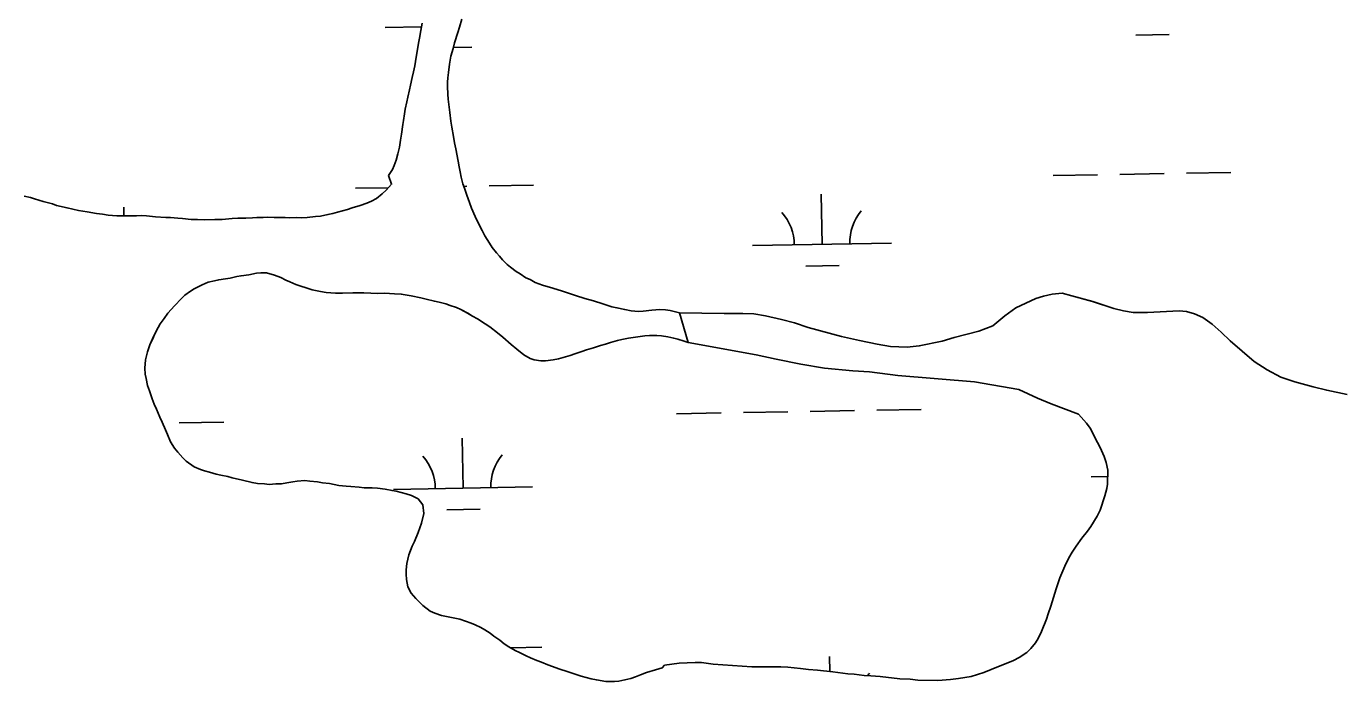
# Model space of a CAD drawing. Extents: x 3957609 to 3995875, y 234277 to 260273.
# Drawn here: x 3968076 to 3969026, y 252841 to 253313 of the extents above; entities that cross this region are included whole.
import ezdxf

# ---------------------------------------------------------------- set-up
doc = ezdxf.new("R2010")
doc.units = 0
doc.layers.add('V-TOPO-SHOR', color=7, linetype='Continuous')
doc.layers.add('V-WETL-SWMP', color=7, linetype='Continuous')

msp = doc.modelspace()

# ---------------------------------------------------------------- linework, layer by layer
at = {"layer": 'V-TOPO-SHOR'}
msp.add_line((3968552.685, 253085.381), (3968546.338, 253106.732), dxfattribs=at)
msp.add_line((3968552.685, 253085.381), (3968546.338, 253106.732), dxfattribs=at)
for points in [[(3968546.338, 253106.732), (3968539.637, 253108.425), (3968536.287, 253108.89), (3968532.172, 253109.206), (3968526.532, 253108.761), (3968520.13, 253107.864), (3968516.778, 253107.721), (3968511.598, 253108.19), (3968507.027, 253109.116), (3968501.393, 253110.349), (3968497.737, 253111.121), (3968491.19, 253113.117), (3968484.491, 253115.268), (3968478.247, 253117.111), (3968471.548, 253119.261), (3968468.654, 253120.183), (3968462.106, 253122.333), (3968455.254, 253124.484), (3968447.793, 253126.634), (3968442.615, 253128.629), (3968438.81, 253130.62), (3968435.918, 253131.846), (3968431.659, 253134.752), (3968428.769, 253136.587), (3968424.812, 253139.494), (3968422.379, 253141.634), (3968419.037, 253144.995), (3968416.755, 253147.438), (3968414.63, 253149.881), (3968411.59, 253153.85), (3968409.618, 253156.904), (3968406.278, 253162.093), (3968404.306, 253165.909), (3968401.275, 253172.012), (3968399.302, 253176.13), (3968396.728, 253182.08), (3968395.212, 253186.047), (3968393.398, 253191.537), (3968391.581, 253196.418), (3968390.523, 253199.621), (3968389.316, 253204.499), (3968388.563, 253208.159), (3968387.811, 253211.819), (3968387.057, 253215.935), (3968385.405, 253224.778), (3968384.501, 253229.198), (3968383.75, 253233.622), (3968382.548, 253240.329), (3968381.95, 253244.597), (3968381.051, 253250.847), (3968380.754, 253254.659), (3968380.006, 253260.451), (3968379.711, 253264.108), (3968379.42, 253269.595), (3968379.429, 253272.796), (3968379.74, 253275.843), (3968380.209, 253279.804), (3968380.831, 253285.745), (3968381.759, 253291.381), (3968383.451, 253297.016), (3968384.528, 253301.128), (3968386.984, 253308.589), (3968388.061, 253312.242), (3968389.75, 253318.182)], [(3968337.049, 253205.697), (3968339.804, 253209.957), (3968341.029, 253212.851), (3968342.411, 253216.505), (3968343.793, 253221.223), (3968344.873, 253226.097), (3968345.647, 253231.125), (3968346.419, 253235.238), (3968347.197, 253242.246), (3968347.816, 253245.291), (3968348.59, 253250.014), (3968349.055, 253253.367), (3968350.134, 253258.544), (3968350.904, 253261.894), (3968351.983, 253267.225), (3968352.755, 253270.729), (3968353.988, 253276.212), (3968354.912, 253280.173), (3968355.838, 253284.588), (3968356.919, 253290.835), (3968357.691, 253294.793), (3968358.621, 253300.735), (3968359.239, 253304.39), (3968360.319, 253309.875), (3968361.246, 253315.357)], [(3968074.748, 253190.806), (3968079.317, 253189.729), (3968082.21, 253188.807), (3968088.453, 253186.811), (3968095.154, 253185.119), (3968098.199, 253184.044), (3968105.662, 253182.196), (3968114.038, 253180.499), (3968120.285, 253179.417), (3968126.988, 253178.334), (3968131.252, 253177.713), (3968135.364, 253177.093), (3968141.613, 253176.468), (3968147.556, 253176.454), (3968155.631, 253176.587), (3968158.986, 253176.73), (3968162.947, 253176.567), (3968169.345, 253175.942), (3968176.658, 253175.467), (3968180.013, 253175.459), (3968185.344, 253174.836), (3968188.848, 253174.523), (3968194.943, 253173.898), (3968199.665, 253173.886), (3968204.236, 253173.722), (3968212.011, 253173.855), (3968217.344, 253173.994), (3968224.508, 253174.584), (3968228.47, 253174.881), (3968234.26, 253174.867), (3968239.138, 253175.157), (3968242.339, 253175.303), (3968246.911, 253175.291), (3968249.958, 253175.59), (3968254.683, 253175.272), (3968257.884, 253175.418), (3968262.606, 253175.252), (3968265.654, 253175.092), (3968270.835, 253175.231), (3968274.493, 253175.223), (3968278.456, 253175.364), (3968284.399, 253175.96), (3968288.059, 253176.409), (3968293.394, 253177.461), (3968296.902, 253178.215), (3968300.408, 253179.12), (3968307.425, 253181.084), (3968310.931, 253182.295), (3968316.573, 253183.958), (3968321.456, 253185.772), (3968324.81, 253187.136), (3968328.321, 253189.108), (3968332.443, 253192.451), (3968335.194, 253195.035), (3968339.167, 253199.291), (3968337.049, 253205.697)], [(3968170.068, 253037.266), (3968168.401, 253040.925), (3968166.885, 253044.892), (3968164.919, 253050.537), (3968163.557, 253054.502), (3968162.502, 253059.534), (3968161.9, 253062.583), (3968161.607, 253066.849), (3968162.078, 253072.944), (3968163.616, 253078.731), (3968165.306, 253083.604), (3968167.299, 253088.017), (3968168.677, 253091.214), (3968171.28, 253096.238), (3968172.812, 253098.824), (3968175.562, 253102.628), (3968178.317, 253106.429), (3968182.9, 253111.751), (3968188.094, 253117.072), (3968190.388, 253119.354), (3968194.508, 253122.391), (3968197.103, 253124.06), (3968202.901, 253126.79), (3968207.173, 253128.758), (3968211.746, 253129.815), (3968214.798, 253130.568), (3968219.674, 253131.166), (3968223.029, 253131.767), (3968227.756, 253132.821), (3968230.959, 253133.423), (3968236.445, 253134.173), (3968241.934, 253135.226), (3968245.135, 253135.523), (3968249.098, 253135.512), (3968254.883, 253133.821), (3968259.451, 253132.133), (3968263.104, 253130.296), (3968265.998, 253129.069), (3968270.26, 253127.23), (3968273.303, 253126.155), (3968278.481, 253124.467), (3968282.136, 253123.39), (3968288.075, 253122.157), (3968292.19, 253121.385), (3968298.893, 253120.91), (3968303.921, 253120.9), (3968311.39, 253121.033), (3968319.314, 253121.012), (3968324.341, 253120.849), (3968329.369, 253120.683), (3968334.094, 253120.976), (3968341.256, 253120.5), (3968346.132, 253120.183), (3968353.292, 253118.946), (3968360.145, 253117.557), (3968364.105, 253116.482), (3968370.045, 253115.096), (3968373.547, 253114.326), (3968378.267, 253113.095), (3968381.315, 253112.02), (3968385.882, 253110.484), (3968389.079, 253109.105), (3968393.949, 253106.502), (3968397.449, 253104.36), (3968400.949, 253102.37), (3968406.425, 253098.851), (3968409.923, 253096.557), (3968415.4, 253092.429), (3968419.354, 253089.219), (3968425.285, 253084.024), (3968429.238, 253080.661), (3968434.409, 253076.38), (3968438.823, 253073.779), (3968441.868, 253072.858), (3968446.591, 253072.235), (3968449.943, 253072.227), (3968455.583, 253072.975), (3968459.241, 253073.575), (3968462.749, 253074.633), (3968467.63, 253075.993), (3968470.984, 253077.204), (3968476.17, 253078.867), (3968479.527, 253080.077), (3968484.558, 253081.588), (3968489.59, 253083.1), (3968493.099, 253084.159), (3968496.607, 253085.369), (3968501.79, 253086.727), (3968504.842, 253087.483), (3968509.72, 253088.384), (3968514.75, 253089.287), (3968517.951, 253089.735), (3968521.457, 253090.184), (3968524.812, 253090.481), (3968530.145, 253090.315), (3968533.498, 253090.153), (3968537.915, 253089.533), (3968542.179, 253088.455), (3968545.224, 253087.685), (3968549.793, 253086.303), (3968552.685, 253085.381)], [(3968546.338, 253106.732), (3968578.449, 253106.275), (3968591.999, 253106.298), (3968599.781, 253106.021), (3968608.143, 253104.594), (3968619.679, 253102.017), (3968629.196, 253099.439), (3968639.002, 253096.283), (3968662.941, 253089.69), (3968675.917, 253086.829), (3968688.607, 253084.255), (3968698.122, 253082.541), (3968710.232, 253081.984), (3968718.878, 253082.862), (3968735.303, 253086.348), (3968743.948, 253088.957), (3968761.813, 253093.598), (3968771.897, 253097.362), (3968780.533, 253104.583), (3968788.308, 253110.361), (3968802.711, 253117.015), (3968808.186, 253118.754), (3968814.524, 253120.206), (3968821.731, 253120.793), (3968828.653, 253119.073), (3968843.651, 253114.774), (3968858.937, 253109.898), (3968865.857, 253108.18), (3968872.777, 253107.039), (3968883.157, 253107.055), (3968905.928, 253108.243), (3968911.118, 253107.676), (3968916.885, 253105.956), (3968922.943, 253103.371), (3968929.583, 253098.48), (3968936.222, 253092.725), (3968942.573, 253086.684), (3968959.895, 253071.719), (3968969.13, 253065.682), (3968978.94, 253060.508), (3968989.034, 253057.066), (3969002.301, 253053.338), (3969012.107, 253051.049), (3969026.814, 253047.901)], [(3968552.685, 253085.381), (3968601.462, 253076.382), (3968616.04, 253073.255), (3968633.77, 253069.739), (3968650.711, 253067.011), (3968671.195, 253065.073), (3968683.012, 253064.305), (3968703.496, 253061.582), (3968758.642, 253056.943), (3968790.554, 253051.481), (3968803.956, 253045.202), (3968813.809, 253041.278), (3968833.513, 253033.825)], [(3968533.969, 252851.205), (3968529.088, 252849.691), (3968522.684, 252847.881), (3968518.412, 252846.062), (3968514.599, 252844.7), (3968511.244, 252843.49), (3968507.125, 252842.431), (3968502.706, 252841.682), (3968499.505, 252841.385), (3968493.408, 252841.247), (3968486.553, 252842.484), (3968482.746, 252843.255), (3968475.588, 252845.253), (3968472.086, 252846.482), (3968466.301, 252848.325), (3968459.448, 252850.476), (3968454.881, 252852.163), (3968451.684, 252853.239), (3968446.963, 252855.231), (3968443.766, 252856.458), (3968439.048, 252858.451), (3968436.002, 252859.831), (3968431.286, 252862.127), (3968428.241, 252863.659), (3968423.524, 252866.262), (3968420.327, 252868.404), (3968417.134, 252871.001), (3968412.874, 252873.907), (3968410.136, 252876.047), (3968406.182, 252878.648), (3968403.441, 252880.18), (3968399.333, 252882.171), (3968396.439, 252883.244), (3968392.329, 252884.778), (3968388.37, 252886.158), (3968381.212, 252887.549), (3968375.12, 252888.784), (3968370.399, 252890.471), (3968366.899, 252891.851), (3968361.728, 252896.132), (3968356.558, 252901.174), (3968353.368, 252904.838), (3968350.941, 252909.569), (3968349.886, 252914.752), (3968349.745, 252918.562), (3968349.753, 252921.611), (3968350.068, 252926.334), (3968351.608, 252932.578), (3968354.062, 252938.667), (3968355.745, 252942.169), (3968358.353, 252948.563), (3968360.808, 252955.413), (3968362.348, 252962.268), (3968361.603, 252968.516), (3968358.26, 252972.944), (3968353.544, 252975.242), (3968349.583, 252976.471), (3968342.579, 252978.316), (3968339.531, 252978.783), (3968334.657, 252979.709), (3968329.173, 252980.485), (3968325.212, 252980.798), (3968319.574, 252980.813), (3968315.918, 252981.128), (3968309.821, 252981.599), (3968306.471, 252982.066), (3968301.14, 252982.535), (3968297.787, 252983.153), (3968294.437, 252983.923), (3968289.409, 252984.392), (3968285.907, 252985.011), (3968280.268, 252985.636), (3968276.764, 252985.949), (3968271.278, 252985.504), (3968268.077, 252985.056), (3968263.807, 252984.304), (3968259.995, 252983.704), (3968255.881, 252983.563), (3968251.156, 252983.268), (3968247.652, 252983.583), (3968242.776, 252983.899), (3968238.817, 252984.519), (3968231.962, 252986.211), (3968224.499, 252988.06), (3968221.302, 252988.828), (3968216.428, 252989.908), (3968213.078, 252990.68), (3968208.203, 252991.911), (3968204.701, 252992.986), (3968201.656, 252994.059), (3968197.24, 252995.747), (3968191.461, 253000.029), (3968189.028, 253002.321), (3968185.381, 253006.443), (3968183.101, 253009.194), (3968180.218, 253013.771), (3968177.946, 253019.11), (3968176.431, 253022.467), (3968174.157, 253027.96), (3968172.49, 253031.619), (3968170.068, 253037.266)], [(3968833.513, 253033.825), (3968839.241, 253027.405), (3968841.926, 253023.657), (3968847.124, 253013.302), (3968849.096, 253009.732), (3968851.964, 253003.306), (3968853.399, 252999.021), (3968854.481, 252993.486), (3968854.319, 252983.301), (3968853.788, 252980.264), (3968852.367, 252974.902), (3968848.99, 252964.713), (3968846.854, 252960.423), (3968842.219, 252952.911), (3968839.903, 252949.513), (3968835.803, 252944.504), (3968831.703, 252938.781), (3968828.852, 252934.489), (3968826.536, 252930.376), (3968823.687, 252924.298), (3968820.127, 252915.895), (3968817.281, 252908.029), (3968813.549, 252895.517), (3968811.593, 252889.976), (3968810.526, 252886.224), (3968806.791, 252877.284), (3968804.477, 252872.279), (3968802.517, 252869.059), (3968799.127, 252865.123), (3968796.274, 252862.262), (3968790.743, 252858.5), (3968786.636, 252856.349), (3968770.568, 252850.07), (3968765.39, 252847.74), (3968756.283, 252844.866), (3968746.997, 252843.422), (3968741.281, 252842.699), (3968732.172, 252842.149), (3968717.879, 252842.304), (3968712.339, 252843.011), (3968704.835, 252843.177), (3968690.718, 252844.94), (3968684.107, 252845.464), (3968679.284, 252845.636), (3968672.137, 252846.519), (3968667.492, 252846.867), (3968656.771, 252848.28), (3968645.691, 252849.511), (3968639.08, 252849.859), (3968633.362, 252850.742), (3968624.429, 252851.623), (3968619.247, 252851.971), (3968598.524, 252851.938), (3968570.65, 252853.857), (3968562.253, 252854.916), (3968557.607, 252855.088), (3968546.175, 252854.533), (3968535.638, 252853.087), (3968533.969, 252851.205)]]:
    msp.add_lwpolyline(points, dxfattribs=at)
at = {"layer": 'V-WETL-SWMP'}
for p, q in [((3968334.632, 253312.206), (3968360.794, 253312.682)), ((3968874.731, 253306.593), (3968898.727, 253307.029)), ((3968383.621, 253297.663), (3968396.902, 253297.905)), ((3968815.151, 253205.492), (3968847.146, 253206.074)), ((3968863.143, 253206.365), (3968895.138, 253206.947)), ((3968911.135, 253207.238), (3968943.13, 253207.819)), ((3968313.326, 253196.367), (3968336.836, 253196.795)), ((3968391.13, 253197.782), (3968393.313, 253197.822)), ((3968409.31, 253198.113), (3968441.305, 253198.695)), ((3968648.959, 253156.033), (3968648.304, 253192.027)), ((3968146.597, 253176.455), (3968146.479, 253182.902)), ((3968598.967, 253155.124), (3968698.951, 253156.942)), ((3968637.241, 253140.386), (3968661.237, 253140.822)), ((3968544.315, 253034.039), (3968576.31, 253034.621)), ((3968592.308, 253034.912), (3968624.302, 253035.493)), ((3968640.3, 253035.784), (3968672.294, 253036.366)), ((3968688.292, 253036.657), (3968720.286, 253037.239)), ((3968186.467, 253027.532), (3968218.461, 253028.114)), ((3968390.672, 252980.495), (3968390.017, 253016.489)), ((3968842.505, 252988.711), (3968854.408, 252988.927)), ((3968340.68, 252979.586), (3968440.663, 252981.404)), ((3968378.954, 252964.848), (3968402.95, 252965.285)), ((3968424.611, 252865.661), (3968447.353, 252866.075)), ((3968654.55, 252848.527), (3968654.352, 252859.407))]:
    msp.add_line(p, q, dxfattribs=at)
for points in [[(3968380.007, 253260.451), (3968379.711, 253264.109), (3968379.42, 253269.595), (3968379.428, 253272.796), (3968379.74, 253275.843), (3968380.208, 253279.804), (3968380.832, 253285.745), (3968381.76, 253291.381), (3968383.451, 253297.016), (3968384.528, 253301.128), (3968386.984, 253308.589), (3968388.06, 253312.243), (3968389.751, 253318.182)], [(3968361.247, 253315.358), (3968360.319, 253309.874), (3968359.239, 253304.391), (3968358.62, 253300.735), (3968357.691, 253294.794), (3968356.919, 253290.834), (3968355.837, 253284.589), (3968354.912, 253280.172), (3968353.988, 253276.212), (3968352.755, 253270.729), (3968351.984, 253267.226), (3968350.904, 253261.895), (3968350.134, 253258.544), (3968349.054, 253253.366), (3968348.589, 253250.014), (3968347.815, 253245.292), (3968347.198, 253242.246), (3968346.418, 253235.238), (3968345.646, 253231.125), (3968344.872, 253226.098), (3968343.793, 253221.224), (3968342.41, 253216.504), (3968341.029, 253212.85), (3968339.803, 253209.958), (3968337.049, 253205.697)], [(3969026.813, 253047.901), (3969012.106, 253051.049), (3969002.301, 253053.339), (3968989.034, 253057.065), (3968978.939, 253060.508), (3968969.129, 253065.681), (3968959.895, 253071.72), (3968942.574, 253086.683), (3968936.222, 253092.726), (3968929.583, 253098.481), (3968922.944, 253103.371), (3968916.886, 253105.956), (3968911.118, 253107.676), (3968905.928, 253108.244), (3968883.156, 253107.055), (3968872.778, 253107.038), (3968865.858, 253108.18), (3968858.936, 253109.898), (3968843.65, 253114.774), (3968828.653, 253119.074), (3968821.731, 253120.793), (3968814.525, 253120.205), (3968808.185, 253118.753), (3968802.711, 253117.015), (3968788.308, 253110.361), (3968780.534, 253104.583), (3968771.897, 253097.362), (3968761.813, 253093.598), (3968743.948, 253088.957), (3968735.304, 253086.349), (3968718.878, 253082.863), (3968710.231, 253081.984), (3968698.122, 253082.541), (3968688.606, 253084.255), (3968675.918, 253086.829), (3968662.941, 253089.691), (3968639.003, 253096.283), (3968629.197, 253099.438), (3968619.68, 253102.017), (3968608.144, 253104.593), (3968599.782, 253106.021), (3968591.998, 253106.297), (3968578.449, 253106.275), (3968546.339, 253106.732), (3968539.638, 253108.425), (3968536.287, 253108.89), (3968532.173, 253109.205), (3968526.533, 253108.762), (3968520.131, 253107.864), (3968516.778, 253107.72), (3968511.598, 253108.19), (3968507.028, 253109.115), (3968501.393, 253110.349), (3968497.738, 253111.12), (3968491.19, 253113.117), (3968484.49, 253115.267), (3968478.246, 253117.111), (3968471.547, 253119.261), (3968468.654, 253120.183), (3968462.106, 253122.333), (3968455.254, 253124.483), (3968447.792, 253126.635), (3968442.616, 253128.629), (3968438.811, 253130.62), (3968435.919, 253131.846), (3968431.659, 253134.752), (3968428.768, 253136.588), (3968424.813, 253139.493), (3968422.38, 253141.633), (3968419.036, 253144.994), (3968416.756, 253147.438), (3968414.629, 253149.881), (3968411.591, 253153.851), (3968409.618, 253156.904), (3968406.278, 253162.093), (3968404.306, 253165.908), (3968401.274, 253172.011), (3968399.303, 253176.131), (3968396.727, 253182.08), (3968395.213, 253186.046), (3968393.398, 253191.537), (3968391.581, 253196.418), (3968390.523, 253199.621), (3968389.316, 253204.5), (3968388.563, 253208.159), (3968387.81, 253211.819), (3968387.058, 253215.935), (3968385.404, 253224.778), (3968384.501, 253229.199), (3968383.75, 253233.621), (3968382.547, 253240.329), (3968381.949, 253244.597), (3968381.05, 253250.847), (3968380.754, 253254.658), (3968380.007, 253260.451)], [(3968337.049, 253205.697), (3968339.166, 253199.292), (3968335.194, 253195.035), (3968332.444, 253192.451), (3968328.321, 253189.109), (3968324.811, 253187.136), (3968321.456, 253185.773), (3968316.574, 253183.957), (3968310.932, 253182.294), (3968307.424, 253181.084), (3968300.409, 253179.12), (3968296.902, 253178.215), (3968293.395, 253177.462), (3968288.059, 253176.408), (3968284.4, 253175.96), (3968278.456, 253175.365), (3968274.493, 253175.223), (3968270.836, 253175.232), (3968265.654, 253175.092), (3968262.607, 253175.252), (3968257.883, 253175.417), (3968254.682, 253175.272), (3968249.959, 253175.589), (3968246.911, 253175.291), (3968242.339, 253175.303), (3968239.138, 253175.158), (3968234.261, 253174.866), (3968228.47, 253174.88), (3968224.507, 253174.585), (3968217.344, 253173.994), (3968212.01, 253173.854), (3968204.237, 253173.721), (3968199.666, 253173.885), (3968194.942, 253173.897), (3968188.848, 253174.522), (3968185.344, 253174.835), (3968180.012, 253175.458), (3968176.659, 253175.466), (3968169.345, 253175.942), (3968162.947, 253176.567), (3968158.985, 253176.73), (3968155.632, 253176.586), (3968147.555, 253176.453), (3968141.612, 253176.468), (3968135.365, 253177.093), (3968131.252, 253177.713), (3968126.987, 253178.333), (3968120.284, 253179.417), (3968114.039, 253180.499), (3968105.662, 253182.196), (3968098.199, 253184.043), (3968095.154, 253185.118), (3968088.453, 253186.811), (3968082.21, 253188.807), (3968079.317, 253189.729), (3968074.748, 253190.807)], [(3968350.941, 252909.568), (3968349.887, 252914.752), (3968349.744, 252918.562), (3968349.752, 252921.61), (3968350.068, 252926.333), (3968351.608, 252932.578), (3968354.061, 252938.667), (3968355.746, 252942.168), (3968358.353, 252948.562), (3968360.808, 252955.413), (3968362.349, 252962.267), (3968361.603, 252968.517), (3968358.261, 252972.945), (3968353.543, 252975.242), (3968349.584, 252976.471), (3968342.578, 252978.317), (3968339.532, 252978.782), (3968334.657, 252979.708), (3968329.173, 252980.484), (3968325.212, 252980.799), (3968319.574, 252980.813), (3968315.917, 252981.127), (3968309.822, 252981.599), (3968306.471, 252982.065), (3968301.139, 252982.535), (3968297.788, 252983.153), (3968294.437, 252983.923), (3968289.409, 252984.393), (3968285.906, 252985.011), (3968280.269, 252985.635), (3968276.765, 252985.948), (3968271.277, 252985.505), (3968268.076, 252985.056), (3968263.807, 252984.304), (3968259.996, 252983.704), (3968255.881, 252983.562), (3968251.156, 252983.269), (3968247.652, 252983.583), (3968242.776, 252983.899), (3968238.816, 252984.519), (3968231.962, 252986.212), (3968224.5, 252988.06), (3968221.302, 252988.829), (3968216.428, 252989.908), (3968213.077, 252990.679), (3968208.204, 252991.91), (3968204.701, 252992.985), (3968201.656, 252994.06), (3968197.241, 252995.747), (3968191.461, 253000.028), (3968189.029, 253002.32), (3968185.381, 253006.444), (3968183.102, 253009.193), (3968180.218, 253013.771), (3968177.946, 253019.111), (3968176.43, 253022.467), (3968174.158, 253027.959), (3968172.491, 253031.62), (3968170.067, 253037.265), (3968168.4, 253040.926), (3968166.886, 253044.892), (3968164.919, 253050.536), (3968163.557, 253054.501), (3968162.503, 253059.533), (3968161.901, 253062.582), (3968161.607, 253066.85), (3968162.079, 253072.944), (3968163.617, 253078.731), (3968165.306, 253083.603), (3968167.298, 253088.018), (3968168.677, 253091.214), (3968171.28, 253096.237), (3968172.811, 253098.824), (3968175.563, 253102.627), (3968178.316, 253106.429), (3968182.901, 253111.752), (3968188.095, 253117.072), (3968190.387, 253119.353), (3968194.509, 253122.39), (3968197.104, 253124.06), (3968202.901, 253126.789), (3968207.173, 253128.759), (3968211.747, 253129.814), (3968214.797, 253130.569), (3968219.675, 253131.166), (3968223.029, 253131.767), (3968227.756, 253132.822), (3968230.958, 253133.424), (3968236.446, 253134.172), (3968241.934, 253135.225), (3968245.135, 253135.522), (3968249.097, 253135.512), (3968254.884, 253133.821), (3968259.451, 253132.134), (3968263.104, 253130.296), (3968265.997, 253129.07), (3968270.259, 253127.23), (3968273.304, 253126.156), (3968278.481, 253124.467), (3968282.136, 253123.391), (3968288.076, 253122.157)], [(3968288.076, 253122.157), (3968292.189, 253121.385), (3968298.893, 253120.911), (3968303.921, 253120.899), (3968311.389, 253121.032), (3968319.313, 253121.013), (3968324.342, 253120.848), (3968329.37, 253120.683), (3968334.095, 253120.976), (3968341.256, 253120.501), (3968346.132, 253120.184), (3968353.291, 253118.947), (3968360.145, 253117.558), (3968364.105, 253116.482), (3968370.044, 253115.095), (3968373.547, 253114.325), (3968378.268, 253113.094), (3968381.314, 253112.019), (3968385.881, 253110.484), (3968389.078, 253109.105), (3968393.948, 253106.502), (3968397.448, 253104.36), (3968400.948, 253102.37), (3968406.425, 253098.851), (3968409.924, 253096.557), (3968415.4, 253092.429), (3968419.354, 253089.219), (3968425.285, 253084.023), (3968429.238, 253080.66), (3968434.409, 253076.38), (3968438.822, 253073.779), (3968441.867, 253072.857), (3968446.59, 253072.235), (3968449.943, 253072.227), (3968455.583, 253072.975), (3968459.242, 253073.575), (3968462.749, 253074.633), (3968467.629, 253075.993), (3968470.985, 253077.204), (3968476.17, 253078.867), (3968479.526, 253080.078), (3968484.558, 253081.589), (3968489.591, 253083.1), (3968493.099, 253084.158), (3968496.607, 253085.369), (3968501.791, 253086.727), (3968504.841, 253087.482), (3968509.72, 253088.384), (3968514.751, 253089.286), (3968517.952, 253089.735), (3968521.458, 253090.183), (3968524.812, 253090.48), (3968530.145, 253090.314), (3968533.497, 253090.153), (3968537.915, 253089.533), (3968542.179, 253088.455), (3968545.225, 253087.686), (3968549.793, 253086.303), (3968552.686, 253085.382), (3968601.462, 253076.383), (3968616.04, 253073.255), (3968633.769, 253069.739), (3968650.71, 253067.01), (3968671.194, 253065.073), (3968683.011, 253064.305), (3968703.496, 253061.581), (3968758.643, 253056.943), (3968790.555, 253051.481), (3968803.956, 253045.201), (3968813.809, 253041.278), (3968833.514, 253033.826)], [(3968833.514, 253033.826), (3968839.241, 253027.404), (3968841.927, 253023.656), (3968847.125, 253013.303), (3968849.096, 253009.733), (3968851.964, 253003.306), (3968853.4, 252999.021), (3968854.481, 252993.485), (3968854.319, 252983.301), (3968853.788, 252980.263), (3968852.367, 252974.902), (3968848.989, 252964.713), (3968846.853, 252960.422), (3968842.22, 252952.911), (3968839.903, 252949.513), (3968835.802, 252944.504), (3968831.702, 252938.781), (3968828.851, 252934.488), (3968826.535, 252930.376), (3968823.686, 252924.297), (3968820.127, 252915.895), (3968817.281, 252908.029), (3968813.549, 252895.518), (3968811.593, 252889.976), (3968810.527, 252886.223), (3968806.79, 252877.284), (3968804.476, 252872.278), (3968802.516, 252869.06), (3968799.128, 252865.124), (3968796.274, 252862.261), (3968790.742, 252858.5), (3968786.636, 252856.35), (3968770.568, 252850.071), (3968765.391, 252847.74), (3968756.284, 252844.867), (3968746.997, 252843.423), (3968741.281, 252842.699), (3968732.171, 252842.148), (3968717.878, 252842.304), (3968712.339, 252843.01), (3968704.835, 252843.176), (3968690.719, 252844.94), (3968684.108, 252845.465), (3968679.284, 252845.636), (3968672.137, 252846.518), (3968667.491, 252846.868), (3968656.77, 252848.28), (3968645.691, 252849.512), (3968639.081, 252849.859), (3968633.363, 252850.743), (3968624.429, 252851.622), (3968619.247, 252851.971), (3968598.524, 252851.937), (3968570.651, 252853.858), (3968562.253, 252854.916), (3968557.607, 252855.087), (3968546.175, 252854.533), (3968535.637, 252853.087), (3968533.969, 252851.204), (3968529.088, 252849.692), (3968522.684, 252847.88), (3968518.412, 252846.062), (3968514.599, 252844.7), (3968511.243, 252843.489), (3968507.126, 252842.432), (3968502.705, 252841.681), (3968499.504, 252841.385), (3968493.408, 252841.247), (3968486.554, 252842.484), (3968482.746, 252843.255), (3968475.588, 252845.254), (3968472.086, 252846.482), (3968466.3, 252848.325), (3968459.448, 252850.475), (3968454.88, 252852.163), (3968451.683, 252853.238), (3968446.964, 252855.231), (3968443.767, 252856.458), (3968439.048, 252858.451), (3968436.003, 252859.83), (3968431.285, 252862.127), (3968428.241, 252863.659), (3968423.523, 252866.261), (3968420.328, 252868.403), (3968417.135, 252871.001), (3968412.875, 252873.907), (3968410.137, 252876.047), (3968406.182, 252878.648), (3968403.442, 252880.179), (3968399.333, 252882.17), (3968396.44, 252883.244), (3968392.329, 252884.778), (3968388.371, 252886.159), (3968381.212, 252887.549), (3968375.119, 252888.783), (3968370.399, 252890.471), (3968366.898, 252891.851), (3968361.727, 252896.131), (3968356.558, 252901.173), (3968353.367, 252904.838), (3968350.941, 252909.568)]]:
    msp.add_lwpolyline(points, dxfattribs=at)
for centre, start, end in [((3968593.716, 253155.503), 0.269879, 41.813537), ((3968704.184, 253157.512), 140.269876, 181.813534), ((3968445.897, 252981.974), 140.269876, 181.813534), ((3968335.429, 252979.965), 0.269879, 41.813537), ((3968710.232, 252824.892), 140.269876, 144.115854)]:
    msp.add_arc(centre, 35.246, start, end, dxfattribs=at)

doc.saveas('drawing.dxf')
